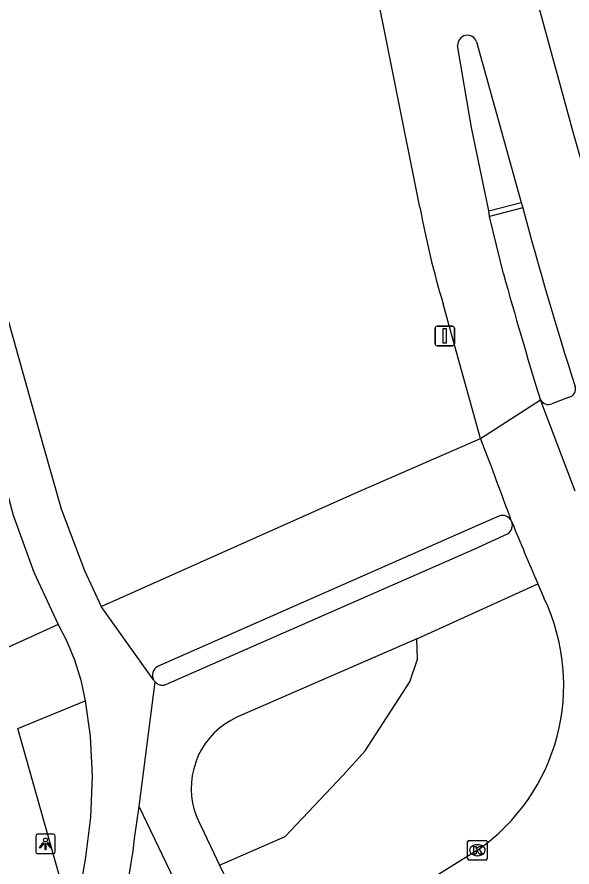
# Model space of a CAD drawing. Extents: x 158038 to 159242, y 380133 to 381214.
# Drawn here: x 159094.31 to 159122.72, y 380779.62 to 380823.12 of the extents above; entities that cross this region are included whole.
import ezdxf

# ---------------------------------------------------------------- set-up
doc = ezdxf.new("R2010")
doc.units = 0
for name, color, linetype in [('IMGEO_Berm_groen', 7, 'Continuous'), ('IMGEO_Fietspad_open', 7, 'Continuous'), ('IMGEO_Kolk', 7, 'Continuous'), ('IMGEO_Lichtpunt', 7, 'Continuous'), ('IMGEO_Rijbaan_lokaal_gesloten', 7, 'Continuous'), ('IMGEO_Verkeersbordpaal', 7, 'Continuous'), ('IMGEO_Verkeerseiland_gesloten', 7, 'Continuous'), ('IMGEO_Voetpad_gesloten', 7, 'Continuous'), ('IMGEO_Voetpad_open', 7, 'Continuous')]:
    doc.layers.add(name, color=color, linetype=linetype)

msp = doc.modelspace()

# ---------------------------------------------------------------- linework, layer by layer
at = {"layer": 'IMGEO_Berm_groen'}
msp.add_lwpolyline([(159104.684, 380779.714), (159108.043, 380781.188), (159110.981, 380784.297), (159112.127, 380785.568), (159114.41, 380789.097), (159114.814, 380790.256), (159114.771, 380791.301)], dxfattribs=at)
at = {"layer": 'IMGEO_Fietspad_open'}
for points in [[(159065.075, 380911.54), (159071.946, 380886.759), (159082.413, 380848.775), (159089.875, 380821.729), (159095.651, 380801.196), (159096.566, 380797.952), (159097.767, 380794.803), (159098.627, 380792.958)], [(159087.051, 380822.998), (159090.498, 380810.649), (159093.303, 380800.643), (159094.107, 380797.633), (159095.176, 380794.706), (159096.425, 380792.035)], [(159101.381, 380789.091), (159101.413, 380789.059), (159101.449, 380789.03), (159101.487, 380789.004), (159101.527, 380788.982), (159101.569, 380788.963), (159101.613, 380788.948), (159101.657, 380788.937), (159101.703, 380788.931), (159101.749, 380788.928), (159101.795, 380788.929), (159101.84, 380788.935), (159101.885, 380788.944), (159101.929, 380788.958), (159101.967, 380788.973), (159117.704, 380795.895), (159119.421, 380796.668)], [(159114.771, 380791.301), (159120.961, 380794.116)], [(159101.301, 380789.203), (159098.627, 380792.958)], [(159096.425, 380792.035), (159096.843, 380791.218), (159097.254, 380790.218), (159097.574, 380789.185), (159097.8, 380788.128)], [(159114.771, 380791.301), (159105.571, 380787.282), (159105.254, 380787.122), (159104.952, 380786.934), (159104.668, 380786.719), (159104.404, 380786.48), (159104.163, 380786.219), (159103.946, 380785.937), (159103.756, 380785.637), (159103.592, 380785.321), (159103.458, 380784.992), (159103.354, 380784.652), (159103.28, 380784.304), (159103.238, 380783.951), (159103.227, 380783.595), (159103.249, 380783.24), (159103.302, 380782.889), (159103.386, 380782.543), (159103.5, 380782.207), (159103.578, 380782.022), (159104.684, 380779.714)], [(159100.565, 380782.713), (159101.381, 380789.091)], [(159101.381, 380789.091), (159101.351, 380789.126), (159101.324, 380789.163), (159101.301, 380789.203)], [(159097.8, 380788.128), (159098.048, 380786.317), (159098.156, 380784.247), (159098.079, 380782.175), (159097.817, 380780.118), (159097.615, 380778.913), (159097.12, 380776.857)], [(159099.878, 380778.129), (159100.253, 380780.454), (159100.318, 380781.087), (159100.565, 380782.713)], [(159104.983, 380772.463), (159105.022, 380772.493), (159105.057, 380772.526), (159105.09, 380772.562), (159105.119, 380772.601), (159105.145, 380772.643), (159105.167, 380772.687), (159105.185, 380772.732), (159105.199, 380772.779), (159105.208, 380772.827), (159105.213, 380772.875), (159105.214, 380772.924), (159105.211, 380772.973), (159105.203, 380773.021), (159105.191, 380773.068), (159105.172, 380773.12), (159100.565, 380782.713)], [(159107.893, 380774.27), (159107.853, 380774.249), (159107.81, 380774.232), (159107.767, 380774.219), (159107.722, 380774.209), (159107.677, 380774.203), (159107.631, 380774.202), (159107.586, 380774.205), (159107.541, 380774.211), (159107.496, 380774.222), (159107.453, 380774.236), (159107.411, 380774.255), (159107.371, 380774.277), (159107.333, 380774.302), (159107.298, 380774.331), (159107.265, 380774.363), (159107.235, 380774.398), (159107.209, 380774.435), (159106.008, 380776.954), (159104.923, 380779.215), (159104.684, 380779.714)]]:
    msp.add_lwpolyline(points, dxfattribs=at)
msp.add_arc((159119.16, 380797.106), 0.51, 300.8061, 21.2788, dxfattribs=at)
at = {"layer": 'IMGEO_Kolk'}
for p, q in [((159117.376, 380780.052), (159117.376, 380780.904)), ((159117.451, 380780.978), (159118.303, 380780.978)), ((159118.377, 380780.904), (159118.377, 380780.052)), ((159117.864, 380780.758), (159117.889, 380780.758)), ((159118.303, 380779.978), (159117.451, 380779.978)), ((159117.887, 380780.198), (159117.862, 380780.198))]:
    msp.add_line(p, q, dxfattribs=at)
for points in [[(159117.376, 380780.052), (159117.376, 380780.904)], [(159117.451, 380780.978), (159118.303, 380780.978)], [(159118.377, 380780.904), (159118.377, 380780.052)], [(159117.697, 380780.678), (159117.82, 380780.678), (159117.82, 380780.527), (159117.95, 380780.678), (159118.114, 380780.678), (159117.968, 380780.527), (159118.121, 380780.278), (159117.969, 380780.278), (159117.884, 380780.442), (159117.82, 380780.375), (159117.82, 380780.278), (159117.697, 380780.278), (159117.697, 380780.678)], [(159118.303, 380779.978), (159117.451, 380779.978)]]:
    msp.add_lwpolyline(points, dxfattribs=at)
for centre, start, end in [((159117.453, 380780.902), 91.552, 178.448), ((159117.453, 380780.902), 91.552, 178.448), ((159118.301, 380780.902), 1.552, 88.448), ((159118.301, 380780.902), 1.552, 88.448), ((159117.453, 380780.054), 181.552, 268.448), ((159117.453, 380780.054), 181.552, 268.448), ((159118.301, 380780.054), 271.552, 358.448), ((159118.301, 380780.054), 271.552, 358.448)]:
    msp.add_arc(centre, 0.0765, start, end, dxfattribs=at)
for centre, major_axis, ratio, start_param, end_param in [((159117.863, 380780.478), (-0.387, 0.002), 0.722429, 4.712389, 7.853982), ((159117.888, 380780.478), (-0.39, 0.002), 0.717154, 1.570796, 4.712389)]:
    msp.add_ellipse(centre, major_axis=major_axis, ratio=ratio, start_param=start_param, end_param=end_param, dxfattribs=at)
at = {"layer": 'IMGEO_Lichtpunt'}
for p, q in [((159096.172, 380781.3), (159095.364, 380781.3)), ((159096.172, 380781.3), (159095.364, 380781.3)), ((159095.27, 380781.205), (159095.27, 380780.398)), ((159095.27, 380781.205), (159095.27, 380780.398)), ((159096.266, 380780.398), (159096.266, 380781.205)), ((159096.266, 380780.398), (159096.266, 380781.205)), ((159095.364, 380780.304), (159096.172, 380780.304)), ((159095.364, 380780.304), (159096.172, 380780.304))]:
    msp.add_line(p, q, dxfattribs=at)
for points in [[(159095.644, 380780.869), (159095.683, 380780.841), (159095.495, 380780.579), (159095.457, 380780.606), (159095.644, 380780.869)], [(159095.746, 380780.821), (159095.793, 380780.821), (159095.793, 380780.499), (159095.746, 380780.499), (159095.746, 380780.821)], [(159095.856, 380780.841), (159095.894, 380780.868), (159096.081, 380780.606), (159096.042, 380780.578), (159095.856, 380780.841)]]:
    msp.add_lwpolyline(points, dxfattribs=at)
msp.add_circle((159095.769, 380781.003), 0.0994, dxfattribs=at)
for centre, start, end in [((159095.364, 380781.205), 90, 180), ((159095.364, 380781.205), 90, 180), ((159096.172, 380781.205), 0, 90), ((159096.172, 380781.205), 0, 90), ((159095.364, 380780.398), 180, 270), ((159095.364, 380780.398), 180, 270), ((159096.172, 380780.398), 270, 0), ((159096.172, 380780.398), 270, 360)]:
    msp.add_arc(centre, 0.0946, start, end, dxfattribs=at)
at = {"layer": 'IMGEO_Rijbaan_lokaal_gesloten'}
for points in [[(159086.107, 380951.64), (159086.378, 380950.654), (159086.755, 380949.226), (159088.229, 380943.642), (159091.779, 380929.797), (159092.475, 380926.875), (159093.32, 380923.735), (159098.532, 380904.865), (159104.565, 380883.12), (159109.756, 380864.281), (159115.543, 380843.507), (159120.99, 380823.748), (159122.769, 380817.239), (159123.815, 380813.549), (159124.668, 380810.67), (159125.469, 380808.188), (159126.434, 380805.435), (159126.461, 380805.357), (159126.483, 380805.296)], [(159114.936, 380813.383), (159112.382, 380826.088), (159111.617, 380830.994), (159111.398, 380831.988), (159096, 380887.26)], [(159117.836, 380821.849), (159118.608, 380819.041), (159120.114, 380813.636)], [(159118.456, 380813.209), (159117.574, 380817.465), (159116.863, 380821.665)], [(159120.114, 380813.636), (159120.2, 380813.356)], [(159118.495, 380812.91), (159118.456, 380813.209)], [(159119.21, 380809.983), (159118.495, 380812.91)], [(159118.043, 380801.552), (159116.556, 380806.884), (159116.121, 380808.441)], [(159118.043, 380801.552), (159121.103, 380803.535)], [(159121.103, 380803.535), (159121.064, 380803.639)], [(159122.88, 380798.853), (159121.103, 380803.535)], [(159119.627, 380797.31), (159119.635, 380797.291)], [(159120.961, 380794.116), (159121.28, 380793.392)], [(159117.876, 380780.479), (159108.957, 380774.92), (159107.893, 380774.27)]]:
    msp.add_lwpolyline(points, dxfattribs=at)
for centre, radius, start, end in [((159117.363, 380821.684), 0.501, 19.2746, 182.1424), ((159158.537, 380821.225), 44.3, 190.1956, 196.7721), ((159307.385, 380863.238), 193.717, 194.9216, 197.73794), ((159337.032, 380870.197), 225.991, 195.45285, 197.12859), ((158840.263, 380695.41), 297.368, 20.03984, 20.91231), ((159404.915, 380914.57), 308.446, 202.34769, 202.98683), ((159112.001, 380788.933), 10.295, 304.7959, 25.6685)]:
    msp.add_arc(centre, radius, start, end, dxfattribs=at)
at = {"layer": 'IMGEO_Verkeersbordpaal'}
for p, q in [((159115.712, 380806.397), (159115.712, 380807.197)), ((159115.712, 380807.197), (159115.712, 380806.397)), ((159115.812, 380807.297), (159116.602, 380807.297)), ((159116.602, 380807.297), (159115.812, 380807.297)), ((159116.702, 380807.197), (159116.702, 380806.397)), ((159116.702, 380806.397), (159116.702, 380807.197)), ((159116.602, 380806.297), (159115.812, 380806.297)), ((159115.812, 380806.297), (159116.602, 380806.297))]:
    msp.add_line(p, q, dxfattribs=at)
msp.add_lwpolyline([(159116.132, 380807.172), (159116.282, 380807.172), (159116.282, 380806.422), (159116.132, 380806.422), (159116.132, 380807.172)], dxfattribs=at)
for centre, start, end in [((159115.812, 380807.197), 90, 180), ((159115.812, 380807.197), 90, 180), ((159116.602, 380807.197), 0, 90), ((159116.602, 380807.197), 360, 90), ((159115.812, 380806.397), 180, 270), ((159115.812, 380806.397), 180, 270), ((159116.602, 380806.397), 270, 0), ((159116.602, 380806.397), 270, 0)]:
    msp.add_arc(centre, 0.1, start, end, dxfattribs=at)
at = {"layer": 'IMGEO_Verkeerseiland_gesloten'}
for points in [[(159118.456, 380813.209), (159120.114, 380813.636)], [(159120.2, 380813.356), (159118.495, 380812.91)]]:
    msp.add_lwpolyline(points, dxfattribs=at)
at = {"layer": 'IMGEO_Voetpad_gesloten'}
msp.add_lwpolyline([(159122.575, 380803.661), (159121.681, 380803.328)], dxfattribs=at)
for centre, radius, start, end in [((159122.455, 380804.087), 0.442, 285.7609, 17.393), ((159121.505, 380803.748), 0.455, 207.9136, 292.6783)]:
    msp.add_arc(centre, radius, start, end, dxfattribs=at)
at = {"layer": 'IMGEO_Voetpad_open'}
for points in [[(159096.425, 380792.035), (159093.257, 380790.603), (159092.971, 380791.867), (159090.618, 380800.286), (159085.083, 380819.956), (159084.441, 380822.269), (159087.051, 380822.998)], [(159098.627, 380792.958), (159111.654, 380798.775), (159118.043, 380801.552)], [(159118.975, 380797.583), (159117.873, 380797.105), (159101.499, 380789.879)], [(159097.12, 380776.857), (159096.552, 380778.912), (159094.352, 380786.71), (159097.8, 380788.128)]]:
    msp.add_lwpolyline(points, dxfattribs=at)
for centre, radius, start, end in [((159119.158, 380797.105), 0.512, 23.6086, 110.9522), ((159101.763, 380789.435), 0.517, 120.7128, 206.6366)]:
    msp.add_arc(centre, radius, start, end, dxfattribs=at)

doc.saveas('drawing.dxf')
